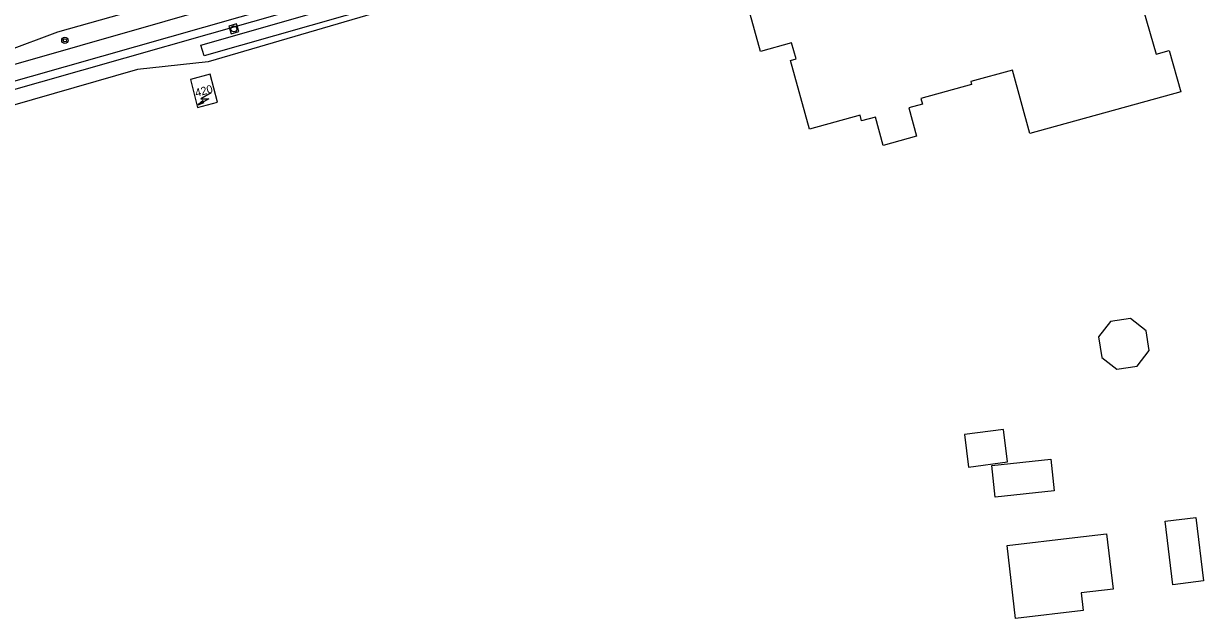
# Model space of a CAD drawing. Extents: x 124000 to 129000, y 395500 to 397503.
# Drawn here: x 127645.8 to 127793.3, y 395577.4 to 395651.7 of the extents above; entities that cross this region are included whole.
import ezdxf

# ---------------------------------------------------------------- set-up
doc = ezdxf.new("R2010")
doc.units = 0
for name, color, linetype in [('gg-afsc-hekwerk', 7, 'Continuous'), ('gg-anno-huisnummerreeks BGT', 7, 'Continuous'), ('gg-bbg-gedigitaliseerde bijgebouw', 7, 'Continuous'), ('gg-bbg-hoofdgebouw', 7, 'Continuous'), ('gg-bbg-luifel en loopbrug', 7, 'Continuous'), ('gg-knt-verharding', 7, 'Continuous'), ('gg-kntw-bovenkant insteek waterloop', 7, 'Continuous'), ('gt-grn-groengrens NZ', 7, 'Continuous'), ('gt-symb-boom', 7, 'Continuous'), ('gt-symb-rioolschacht', 7, 'Continuous'), ('gt-symb-trafo symbool', 7, 'Continuous')]:
    doc.layers.add(name, color=color, linetype=linetype)

# ---------------------------------------------------------------- blocks, each defined once
blk = doc.blocks.new('gt0-HSP')
at = {"layer": 'gt-symb-trafo symbool'}
for points in [[(0.77, 0.75), (-0.53, 0), (0.47, 0), (-0.83, -0.75)], [(-0.22, -0.24), (-0.83, -0.75), (-0.08, -0.48)]]:
    blk.add_lwpolyline(points, dxfattribs=at)
blk = doc.blocks.new('gt0-BOOM')
at = {"layer": 'gt-symb-boom'}
for radius in [0.4, 0.2]:
    blk.add_circle((0, 0), radius, dxfattribs=at)
blk = doc.blocks.new('gt0-RS')
at = {"layer": 'gt-symb-rioolschacht'}
blk.add_lwpolyline([(-0.5, -0.5), (0.5, -0.5), (0.5, 0.5), (-0.5, 0.5)], close=True, dxfattribs=at)
blk.add_circle((0, 0), 0.375, dxfattribs=at)

msp = doc.modelspace()

# ---------------------------------------------------------------- linework, layer by layer
at = {"layer": 'gg-afsc-hekwerk'}
msp.add_lwpolyline([(127714.67, 395660.36), (127668.93, 395646.92), (127660.08, 395645.99), (127631.27, 395637.68), (127630.93, 395638.89), (127625.68, 395637.4)], dxfattribs=at)
at = {"layer": 'gg-bbg-gedigitaliseerde bijgebouw'}
for points in [[(127763.95, 395596.3), (127768.82, 395596.94), (127768.29, 395601), (127763.42, 395600.35), (127763.95, 395596.3)], [(127788.51, 395589.55), (127792.33, 395590.01), (127793.29, 395582.07), (127789.47, 395581.6), (127788.51, 395589.55)], [(127777.22, 395587.48), (127781.2, 395587.94), (127782, 395581.02), (127778.02, 395580.56), (127778.27, 395578.36), (127769.81, 395577.39), (127768.76, 395586.51), (127777.22, 395587.48)]]:
    msp.add_lwpolyline(points, dxfattribs=at)
at = {"layer": 'gg-bbg-hoofdgebouw'}
for points in [[(127785.82, 395653.36), (127787.38, 395647.89), (127789, 395648.36), (127790.47, 395643.19), (127771.62, 395637.99), (127769.44, 395645.91), (127764.22, 395644.47), (127764.32, 395644.11), (127757.99, 395642.37), (127758.19, 395641.65), (127756.46, 395641.17), (127757.43, 395637.63), (127753.29, 395636.49), (127752.31, 395640.03), (127750.58, 395639.55), (127750.38, 395640.27), (127744.05, 395638.53), (127741.69, 395647.11), (127742.38, 395647.3), (127741.83, 395649.3), (127737.94, 395648.22), (127734.74, 395659.83)], [(127667.6, 395641.23), (127670.1, 395641.9), (127669.18, 395645.39), (127666.69, 395644.72), (127667.6, 395641.23)]]:
    msp.add_lwpolyline(points, dxfattribs=at)
at = {"layer": 'gg-bbg-luifel en loopbrug'}
for points in [[(127782.46, 395608.51), (127785.01, 395608.89), (127786.53, 395610.85), (127786.15, 395613.33), (127784.2, 395614.85), (127781.67, 395614.47), (127780.19, 395612.56), (127780.58, 395609.97), (127782.46, 395608.51)], [(127766.86, 395596.48), (127774.23, 395597.28), (127774.66, 395593.33), (127767.28, 395592.54), (127766.86, 395596.48)]]:
    msp.add_lwpolyline(points, dxfattribs=at)
at = {"layer": 'gg-knt-verharding'}
for p, q in [((127629.55, 395642.26), (127702.05, 395663.08)), ((127625.68, 395639.15), (127702.64, 395661.03))]:
    msp.add_line(p, q, dxfattribs=at)
msp.add_lwpolyline([(127696.1, 395662.59), (127686.4, 395660.94), (127669.8, 395656.21), (127650.08, 395650.63), (127637.14, 395645.81), (127629.98, 395643.34), (127629.73, 395643.19)], dxfattribs=at)
at = {"layer": 'gg-kntw-bovenkant insteek waterloop'}
msp.add_lwpolyline([(127668.4, 395647.68), (127667.99, 395649.03), (127712.19, 395661.66), (127712.66, 395660.32), (127668.4, 395647.68)], dxfattribs=at)
at = {"layer": 'gt-grn-groengrens NZ'}
msp.add_line((127625.5, 395638.06), (127702.91, 395660.07), dxfattribs=at)

# ---------------------------------------------------------------- block references
at = {"layer": 'gt-symb-boom'}
msp.add_blockref('gt0-BOOM', (127651.01, 395649.62), dxfattribs=at)
at = {"layer": 'gt-symb-rioolschacht', "rotation": 15.787947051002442}
msp.add_blockref('gt0-RS', (127672.13, 395651.05), dxfattribs=at)
at = {"layer": 'gt-symb-trafo symbool'}
msp.add_blockref('gt0-HSP', (127668.51, 395642.32), dxfattribs=at)

# ---------------------------------------------------------------- texts
at = {"layer": 'gg-anno-huisnummerreeks BGT'}
msp.add_text('420', height=1, rotation=15.1, dxfattribs=at).set_placement((127667.42, 395642.54))

doc.saveas('drawing.dxf')
